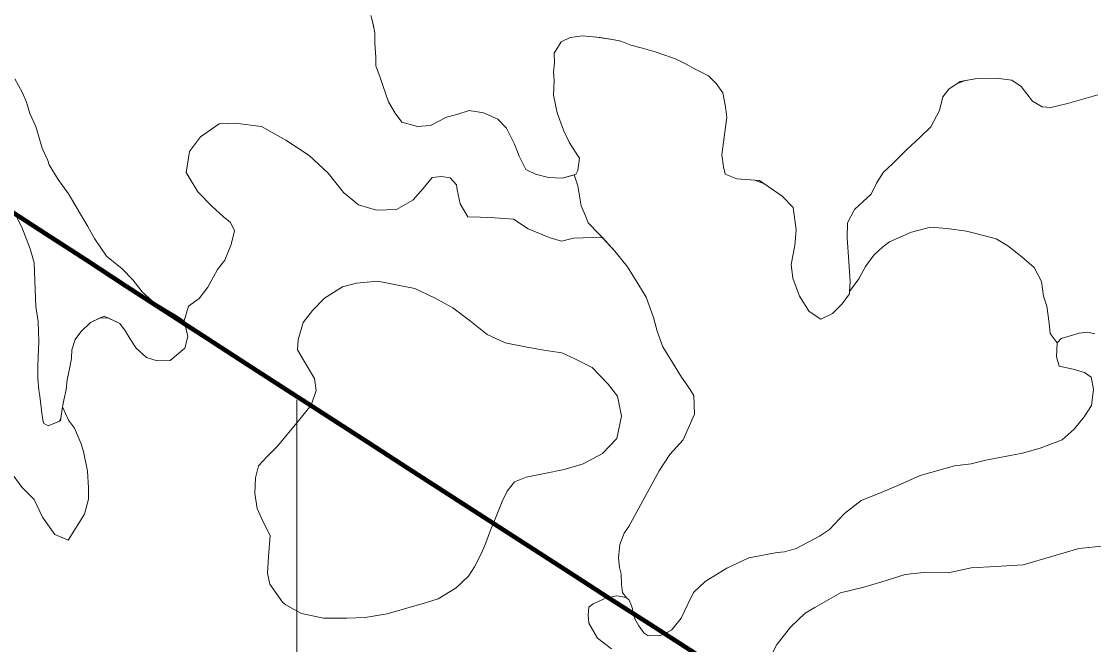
# Model space of a CAD drawing. Extents: x 553962 to 842807, y 8883888 to 9032388.
# Drawn here: x 674180 to 677375, y 8950270 to 8952128 of the extents above; entities that cross this region are included whole.
import ezdxf

# ---------------------------------------------------------------- set-up
doc = ezdxf.new("R2010")
doc.units = 0
doc.header["$LTSCALE"] = 160
for name, color, linetype, lineweight in [('1', 7, 'Continuous', 13), ('21', 7, 'Continuous', 25), ('27', 7, 'Continuous', 90), ('4', 7, 'Continuous', 13)]:
    doc.layers.add(name, color=color, linetype=linetype, lineweight=lineweight)

msp = doc.modelspace()

# ---------------------------------------------------------------- linework, layer by layer
at = {"layer": '1'}
msp.add_line((675000, 8949000), (675000, 8951000), dxfattribs=at)
at = {"layer": '21'}
msp.add_spline([(665209.5, 8949437.1), (665261.8, 8949907.3), (665888.8, 8950560.5), (666750.9, 8951187.5), (667665.3, 8951814.5), (668344.5, 8952363.1), (668788.7, 8952911.7), (669180.6, 8953564.9), (669154.4, 8954270.2), (669755.3, 8954662.1), (670486.8, 8955027.9), (671218.3, 8955785.5), (671166.1, 8956360.3), (671531.8, 8956726), (671479.6, 8956987.3), (670957.1, 8957405.3), (670695.8, 8957849.4), (671139.9, 8958502.5), (671845.3, 8959207.9), (672394, 8958789.9), (673047.1, 8959234), (673465.1, 8959834.9), (673177.7, 8960461.9), (673987.6, 8960749.3), (675163.2, 8960879.9), (676103.7, 8960906.1), (677253.2, 8961428.6), (677697.4, 8961559.2), (678115.4, 8962133.9), (678611.8, 8962369.1), (678820.8, 8962919.9), (679291, 8963704.1), (679918, 8964226.8), (679944.1, 8964697.3), (679709, 8965272.3), (679291, 8966004.2), (678115.4, 8966945.2)], degree=3, dxfattribs=at)
at = {"layer": '27'}
msp.add_spline([(637260.6, 8972975.8), (641524.5, 8971056.2), (652526.1, 8965412.7), (653164.3, 8965062.8), (670790.5, 8953770.1), (686194, 8943929.9), (696283.3, 8937647.1)], degree=3, dxfattribs=at)
at = {"layer": '4'}
for points in [[(674967.6, 8951773.6), (675036.7, 8951728.4), (675093.3, 8951675.4), (675139.8, 8951617.6), (675184.6, 8951581.1), (675237.7, 8951565.3), (675297.2, 8951567.5), (675345.7, 8951595), (675376.8, 8951629.7), (675403.4, 8951662.7), (675431.7, 8951665.1), (675457.6, 8951661.2), (675476.2, 8951640.3), (675477.9, 8951626.1), (675487.3, 8951584.4), (675509.9, 8951545.2), (675546.3, 8951543.9), (675590.7, 8951542.3), (675646.2, 8951538.6), (675689.5, 8951509.9), (675755.5, 8951482.4), (675789.1, 8951472.4), (675824.7, 8951481.9), (675910.2, 8951484.4), (675900.8, 8951494.5), (675869, 8951527.3), (675862.3, 8951543.2), (675847.9, 8951577.5), (675837.3, 8951637.5), (675827.3, 8951670.6), (675791.2, 8951660.7), (675750.7, 8951662.1), (675711.7, 8951672.4), (675683, 8951686.1), (675662.8, 8951726.1), (675648.9, 8951762.1), (675625.2, 8951809.9), (675599.5, 8951836.2), (675557, 8951855.4), (675514.1, 8951862), (675476.9, 8951850.6), (675446.2, 8951842.8), (675398.4, 8951817.9), (675360.2, 8951814.2), (675313.7, 8951827.2), (675293.1, 8951854.6), (675274, 8951888.2), (675256.7, 8951937), (675248.6, 8951960.2), (675235.9, 8951994.9), (675235.6, 8952021.5), (675233.2, 8952062.2), (675233.1, 8952093.9), (675227.6, 8952119.5), (675220.9, 8952145.1)], [(675224.9, 8952132.3), (675233.1, 8952093.9), (675233.2, 8952062.2), (675235.6, 8952021.5), (675235.9, 8951994.9), (675248.6, 8951960.2), (675256.7, 8951937), (675274, 8951888.2), (675293.1, 8951854.6), (675313.7, 8951827.2)], [(675313.7, 8951827.2), (675360.2, 8951814.2), (675398.4, 8951817.9), (675446.2, 8951842.8), (675476.9, 8951850.6), (675514.1, 8951862), (675557, 8951855.4), (675599.5, 8951836.2), (675625.2, 8951809.9), (675648.9, 8951762.1), (675662.8, 8951726.1), (675683, 8951686.1), (675711.7, 8951672.4), (675750.7, 8951662.1), (675791.2, 8951660.7), (675832.2, 8951671.9), (675837.7, 8951683.2), (675842.8, 8951719.8), (675830.7, 8951738), (675811.5, 8951767.8), (675795, 8951803.9), (675776.5, 8951855.3), (675765.7, 8951907.7), (675767.2, 8951950.8), (675765.6, 8951976.6), (675767.9, 8952004.3), (675767.6, 8952033.2), (675787.8, 8952066.8), (675814.8, 8952079.8), (675853.1, 8952084.8), (675904.3, 8952079.8), (675941.5, 8952074.1), (675965.5, 8952069.4), (675995.5, 8952056.9), (676026.9, 8952049.5), (676068.6, 8952036.9), (676097.2, 8952026.7), (676131, 8952015.4), (676160.9, 8952000.4), (676185.8, 8951986.8), (676226.9, 8951965.1), (676250.2, 8951942.7), (676269.6, 8951915.3), (676278.2, 8951873.2), (676282.2, 8951841.3), (676275.3, 8951790.8), (676266.9, 8951730.2), (676272, 8951694.5), (676276.3, 8951672.8), (676311.3, 8951658.9), (676379.5, 8951653.2), (676446.5, 8951607.2), (676479.5, 8951573), (676488.6, 8951506.7), (676484.4, 8951460), (676473.6, 8951403.2), (676478.5, 8951362.5), (676498.1, 8951308.5), (676527, 8951263.1), (676561.7, 8951240.3), (676596.5, 8951256.8), (676625.5, 8951286.2), (676646.8, 8951316), (676647.3, 8951322.4), (676649.3, 8951351.4), (676645.1, 8951411.2), (676640, 8951482.4), (676641.5, 8951527.2), (676662.2, 8951567.3), (676688.4, 8951590.6), (676711.8, 8951612.5), (676727.3, 8951645.5), (676748.4, 8951678.6), (676776.1, 8951704.3), (676818.6, 8951745.8), (676857.1, 8951782.2), (676889.9, 8951813.9), (676915.4, 8951862), (676925.6, 8951902.5), (676942.8, 8951925.9), (676977.2, 8951948.9), (677027.6, 8951957.7), (677085.8, 8951958.4), (677131.3, 8951952.7), (677159.2, 8951934.2), (677192.7, 8951890.1), (677221.3, 8951873.3), (677247.2, 8951871.4), (677296.7, 8951883.1), (677387.7, 8951908.9)], [(676791.6, 8950743.8), (676857.4, 8950774.4), (676959.9, 8950802.6), (677009.6, 8950808.4), (677053.1, 8950819.6), (677120.8, 8950832.4), (677162.9, 8950841.1), (677215.5, 8950855.7), (677281, 8950880.1), (677316.4, 8950911.8), (677346.9, 8950948.8), (677368.3, 8950982.3), (677373.9, 8951031.6), (677367.5, 8951067.3), (677347.7, 8951080.7), (677313.8, 8951090.8), (677272.3, 8951099.8), (677264.4, 8951128), (677265.8, 8951169.8), (677245.2, 8951197.2), (677242.5, 8951227.7), (677235.4, 8951278.7), (677225.1, 8951308.3), (677219, 8951352.9), (677197.6, 8951394.2), (677160.7, 8951426), (677118.7, 8951459.2), (677083.9, 8951479.4), (677046.2, 8951489.7), (676995.9, 8951502.8), (676937.8, 8951510), (676888.5, 8951514.2), (676832.2, 8951499.7), (676766.4, 8951470.3), (676746.9, 8951455.8), (676719.4, 8951431.4), (676695.3, 8951396.7), (676675, 8951360.6), (676647.3, 8951322.4), (676646.8, 8951316), (676625.5, 8951286.2), (676596.5, 8951256.8), (676561.7, 8951240.3), (676527, 8951263.1), (676498.1, 8951308.5), (676478.5, 8951362.5), (676473.6, 8951403.2), (676484.4, 8951460), (676488.6, 8951506.7), (676479.5, 8951573), (676446.5, 8951607.2), (676392, 8951644.6), (676364.4, 8951654.5), (676311.3, 8951658.9), (676276.3, 8951672.8), (676272, 8951694.5), (676266.9, 8951730.2), (676275.3, 8951790.8), (676282.2, 8951841.3), (676278.2, 8951873.2), (676269.6, 8951915.3), (676250.2, 8951942.7), (676226.9, 8951965.1), (676185.8, 8951986.8), (676160.9, 8952000.4), (676131, 8952015.4), (676097.2, 8952026.7), (676068.6, 8952036.9), (676026.9, 8952049.5), (675995.5, 8952056.9), (675965.5, 8952069.4), (675941.5, 8952074.1), (675920.1, 8952077.3), (675893.6, 8952080.8), (675853.1, 8952084.8), (675814.8, 8952079.8), (675787.8, 8952066.8), (675767.6, 8952033.2), (675767.9, 8952004.3), (675765.6, 8951976.6), (675767.2, 8951950.8), (675765.7, 8951907.7), (675776.5, 8951855.3), (675795, 8951803.9), (675811.5, 8951767.8), (675830.7, 8951738), (675842.8, 8951719.8), (675837.7, 8951683.2), (675832.2, 8951671.9), (675827.3, 8951670.6), (675837.3, 8951637.5), (675847.9, 8951577.5), (675862.3, 8951543.2), (675869, 8951527.3), (675900.8, 8951494.5), (675948.5, 8951443.3), (675986.2, 8951396.3), (676019.8, 8951341.8), (676041.3, 8951305.6), (676063.3, 8951245.2), (676074.6, 8951204.2)], [(674416.3, 8951452.8), (674397, 8951480.2), (674378, 8951516.3), (674352.8, 8951557.8), (674334.8, 8951588.9), (674320.5, 8951613.5), (674289, 8951656.5), (674262.7, 8951700.6), (674258, 8951713.4), (674241.5, 8951749.5), (674222.3, 8951814.9), (674204.6, 8951853.6), (674194.4, 8951886.9), (674181.5, 8951916.5), (674160, 8951956.6)], [(674160, 8951956.6), (674181.5, 8951916.5), (674194.4, 8951886.9), (674204.6, 8951853.6), (674222.3, 8951814.9), (674241.5, 8951749.5), (674258, 8951713.4), (674262.7, 8951700.6), (674289, 8951656.5), (674320.5, 8951613.5), (674334.8, 8951588.9), (674352.8, 8951557.8), (674378, 8951516.3), (674397, 8951480.2), (674416.3, 8951452.8), (674433.2, 8951428.1), (674480.1, 8951389.7), (674511.9, 8951356.9), (674539.8, 8951321.6), (674570.6, 8951293.9), (674606.6, 8951271.1), (674637.7, 8951253.5), (674664.9, 8951234.8), (674677.9, 8951278.7), (674709.3, 8951301.7), (674734.9, 8951335.4), (674764.2, 8951388.6), (674785.7, 8951416.3), (674805.1, 8951462.8), (674814.4, 8951503.1), (674802.8, 8951527.9), (674781.9, 8951545.1), (674747.2, 8951576.7), (674705.9, 8951619.9), (674671, 8951677.1), (674680.4, 8951739.7), (674712.9, 8951783.4), (674769.3, 8951822.3), (674816.4, 8951824.7), (674895.6, 8951814.5), (674967.6, 8951773.6)], [(677387.7, 8951908.9), (677296.7, 8951883.1), (677247.2, 8951871.4), (677221.3, 8951873.3), (677192.7, 8951890.1), (677159.2, 8951934.2), (677131.3, 8951952.7), (677085.8, 8951958.4), (677027.6, 8951957.7), (676993, 8951951.7), (676968, 8951942.8), (676942.8, 8951925.9), (676925.6, 8951902.5), (676915.4, 8951862)], [(676915.4, 8951862), (676889.9, 8951813.9), (676857.1, 8951782.2), (676818.6, 8951745.8), (676776.1, 8951704.3), (676748.4, 8951678.6), (676727.3, 8951645.5), (676711.8, 8951612.5), (676688.4, 8951590.6), (676662.2, 8951567.3), (676641.5, 8951527.2), (676640, 8951482.4), (676645.1, 8951411.2), (676649.3, 8951351.4), (676647.3, 8951322.4), (676675, 8951360.6), (676695.3, 8951396.7), (676719.4, 8951431.4), (676746.9, 8951455.8), (676766.4, 8951470.3), (676832.2, 8951499.7), (676888.5, 8951514.2), (676937.8, 8951510), (676995.9, 8951502.8), (677046.2, 8951489.7), (677083.9, 8951479.4), (677118.7, 8951459.2), (677160.7, 8951426), (677197.6, 8951394.2), (677219, 8951352.9), (677225.1, 8951308.3), (677235.4, 8951278.7), (677242.5, 8951227.7), (677245.2, 8951197.2), (677265.8, 8951169.8), (677277.7, 8951182.1), (677331.5, 8951198), (677357, 8951200.9), (677378.4, 8951196.3)], [(675646.2, 8951538.6), (675590.7, 8951542.3), (675546.3, 8951543.9), (675509.9, 8951545.2), (675487.3, 8951584.4), (675477.9, 8951626.1), (675476.2, 8951640.3), (675457.6, 8951661.2), (675431.7, 8951665.1), (675403.4, 8951662.7), (675376.8, 8951629.7), (675345.7, 8951595), (675297.2, 8951567.5), (675237.7, 8951565.3), (675184.6, 8951581.1), (675139.8, 8951617.6), (675093.3, 8951675.4), (675036.7, 8951728.4), (674967.6, 8951773.6), (674895.6, 8951814.5), (674816.4, 8951824.7), (674769.3, 8951822.3), (674712.9, 8951783.4), (674680.4, 8951739.7), (674671, 8951677.1), (674705.9, 8951619.9), (674747.2, 8951576.7), (674781.9, 8951545.1), (674802.8, 8951527.9), (674814.4, 8951503.1), (674805.1, 8951462.8), (674785.7, 8951416.3), (674764.2, 8951388.6), (674734.9, 8951335.4), (674709.3, 8951301.7), (674677.9, 8951278.7), (674664.9, 8951234.8), (674676, 8951188.7), (674667.1, 8951153.5), (674622.7, 8951117), (674584.6, 8951115.8), (674552, 8951125.8), (674521.2, 8951153.6), (674503.2, 8951182.1), (674490, 8951204.1), (674473.1, 8951227.6), (674440.6, 8951242.7), (674414, 8951243.6), (674385.7, 8951230.6), (674356.8, 8951202.5), (674339.4, 8951179), (674329.5, 8951148.9), (674328.6, 8951123.5), (674323.9, 8951097.1), (674316.2, 8951059.3), (674312.6, 8951030.2), (674306.5, 8950998.7), (674301.9, 8950978.6), (674319.6, 8950938.6), (674337.8, 8950915.2), (674357.7, 8950868.8), (674364.5, 8950845.7), (674376.4, 8950786.9), (674379.7, 8950737.3), (674379.8, 8950703.1), (674368.1, 8950659.1)], [(674145.6, 8950788), (674181.8, 8950738.5), (674217.4, 8950702.5), (674242.8, 8950650.1), (674278.8, 8950598), (674319.3, 8950580.8), (674368.1, 8950659.1), (674379.8, 8950703.1), (674379.7, 8950737.3), (674376.4, 8950786.9), (674364.5, 8950845.7), (674357.7, 8950868.8), (674337.8, 8950915.2), (674319.6, 8950938.6), (674301.9, 8950978.6), (674295.8, 8950937), (674259.3, 8950921.7), (674245.7, 8950929.8), (674241.4, 8950951.5), (674234.5, 8951010.1), (674231.4, 8951028), (674228.8, 8951062.3), (674228.8, 8951099.1), (674229.8, 8951128.3), (674231.4, 8951173.9), (674229.7, 8951233.6), (674222.4, 8951278.2), (674220, 8951354.4), (674218.1, 8951407.8), (674205.6, 8951450.1), (674181.2, 8951514.4), (674152.7, 8951568.7)], [(674152.7, 8951568.7), (674181.2, 8951514.4), (674205.6, 8951450.1), (674218.1, 8951407.8), (674220, 8951354.4), (674222.4, 8951278.2), (674229.7, 8951233.6), (674231.4, 8951173.9), (674229.8, 8951128.3), (674228.8, 8951099.1), (674228.8, 8951062.3), (674231.4, 8951028), (674234.5, 8951010.1), (674241.4, 8950951.5), (674245.7, 8950929.8), (674259.3, 8950921.7), (674292.8, 8950935.8), (674296.9, 8950944.5), (674301.9, 8950978.6), (674306.5, 8950998.7), (674312.6, 8951030.2), (674316.2, 8951059.3), (674323.9, 8951097.1), (674328.6, 8951123.5), (674329.5, 8951148.9), (674339.4, 8951179), (674356.8, 8951202.5), (674385.7, 8951230.6), (674426.4, 8951249.2), (674473.1, 8951227.6), (674490, 8951204.1), (674503.2, 8951182.1), (674521.2, 8951153.6), (674552, 8951125.8), (674584.6, 8951115.8), (674622.7, 8951117), (674667.1, 8951153.5), (674676, 8951188.7), (674664.9, 8951234.8), (674637.7, 8951253.5), (674606.6, 8951271.1), (674570.6, 8951293.9), (674539.8, 8951321.6), (674511.9, 8951356.9), (674480.1, 8951389.7), (674433.2, 8951428.1), (674416.3, 8951452.8)], [(675938.5, 8950257.5), (675896.5, 8950289.4), (675870.1, 8950333.5), (675868.5, 8950358.9), (675870.5, 8950381.7), (675883.6, 8950391.3), (675923.5, 8950409), (675954.2, 8950415.5), (675982.1, 8950410.5), (675971, 8950425.1), (675968.1, 8950449.3), (675966.6, 8950479.8), (675962.2, 8950500.2), (675959.4, 8950528.2), (675963.4, 8950568.7), (675976, 8950602.5), (675989.4, 8950622.3), (676013.7, 8950665.9), (676050.3, 8950733.1), (676080.2, 8950787.8), (676112.3, 8950836.2), (676152, 8950880.5), (676185.1, 8950956.7), (676183.2, 8951011.3), (676172.5, 8951030.7), (676147.1, 8951067.1), (676127.9, 8951098.2), (676090.7, 8951157.9), (676074.6, 8951204.2), (676063.3, 8951245.2), (676041.3, 8951305.6), (676019.8, 8951341.8), (675986.2, 8951396.3), (675948.5, 8951443.3), (675910.2, 8951484.4), (675824.7, 8951481.9), (675789.1, 8951472.4), (675755.5, 8951482.4), (675689.5, 8951509.9), (675646.2, 8951538.6)], [(676074.6, 8951204.2), (676090.7, 8951157.9), (676127.9, 8951098.2), (676147.1, 8951067.1), (676172.5, 8951030.7), (676183.2, 8951011.3), (676185.1, 8950956.7), (676152, 8950880.5), (676112.3, 8950836.2), (676080.2, 8950787.8), (676050.3, 8950733.1), (676013.7, 8950665.9), (675989.4, 8950622.3), (675976, 8950602.5), (675963.4, 8950568.7), (675959.4, 8950528.2), (675962.2, 8950500.2), (675966.6, 8950479.8), (675968.1, 8950449.3), (675971, 8950425.1), (675982.1, 8950410.5), (675991, 8950402.2), (675995.7, 8950390.4), (676001, 8950377.4), (676001.9, 8950366.9), (676007.6, 8950346.4), (676019.5, 8950325.7), (676034, 8950304.9), (676046.4, 8950296.8), (676081.9, 8950295.6), (676116.8, 8950313.4), (676145.9, 8950349.1), (676165.2, 8950390.3), (676182.9, 8950425.2), (676217, 8950458.3), (676281.8, 8950497.8), (676347.6, 8950528.5), (676431.9, 8950544.6), (676453.5, 8950546.3), (676488.2, 8950556.6), (676558, 8950593.4), (676587.8, 8950612.7), (676632.6, 8950660.6), (676682.2, 8950699.4), (676729.8, 8950718), (676791.6, 8950743.8)], [(677378.4, 8951196.3), (677357, 8951200.9), (677331.5, 8951198), (677277.7, 8951182.1), (677265.8, 8951169.8), (677264.4, 8951128), (677272.3, 8951099.8), (677313.8, 8951090.8), (677347.7, 8951080.7), (677367.5, 8951067.3), (677373.9, 8951031.6), (677368.3, 8950982.3), (677346.9, 8950948.8), (677316.4, 8950911.8), (677281, 8950880.1), (677215.5, 8950855.7), (677162.9, 8950841.1), (677120.8, 8950832.4), (677053.1, 8950819.6), (677009.6, 8950808.4), (676959.9, 8950802.6), (676857.4, 8950774.4), (676791.6, 8950743.8), (676729.8, 8950718), (676682.2, 8950699.4), (676632.6, 8950660.6), (676587.8, 8950612.7), (676558, 8950593.4), (676488.2, 8950556.6), (676453.5, 8950546.3), (676431.9, 8950544.6), (676347.6, 8950528.5), (676281.8, 8950497.8), (676217, 8950458.3), (676182.9, 8950425.2), (676165.2, 8950390.3), (676145.9, 8950349.1), (676116.8, 8950313.4), (676081.9, 8950295.6), (676046.4, 8950296.8), (676034, 8950304.9), (676019.5, 8950325.7)], [(674368.1, 8950659.1), (674319.3, 8950580.8), (674278.8, 8950598), (674242.8, 8950650.1), (674217.4, 8950702.5), (674181.8, 8950738.5), (674145.6, 8950788)], [(676418.9, 8950246.9), (676431.2, 8950270.6), (676472.3, 8950322.4), (676515.6, 8950364), (676544.1, 8950380.8), (676620.5, 8950423.8), (676689.6, 8950441.6), (676743.5, 8950457.5), (676812.7, 8950479.2), (676876.4, 8950485.8), (676941, 8950483.5), (677010.1, 8950498.8), (677082.5, 8950502.6), (677165.1, 8950507.3), (677253.6, 8950533.4), (677330.5, 8950556.1), (677409.5, 8950564.7)], [(677409.5, 8950564.7), (677330.5, 8950556.1), (677253.6, 8950533.4), (677165.1, 8950507.3), (677082.5, 8950502.6), (677010.1, 8950498.8), (676941, 8950483.5), (676876.4, 8950485.8), (676812.7, 8950479.2), (676743.5, 8950457.5), (676689.6, 8950441.6), (676620.5, 8950423.8), (676544.1, 8950380.8), (676515.6, 8950364), (676472.3, 8950322.4), (676431.2, 8950270.6), (676418.9, 8950246.9)], [(676019.5, 8950325.7), (676007.6, 8950346.4), (676001.9, 8950366.9), (676001, 8950377.4), (675995.7, 8950390.4), (675991, 8950402.2), (675982.1, 8950410.5), (675954.2, 8950415.5), (675923.5, 8950409), (675883.6, 8950391.3), (675870.5, 8950381.7), (675868.5, 8950358.9), (675870.1, 8950333.5), (675896.5, 8950289.4), (675938.5, 8950257.5)]]:
    msp.add_lwpolyline(points, dxfattribs=at)
for points in [[(674921.1, 8950594.5), (674916.4, 8950532.5), (674913.4, 8950483.1), (674919.8, 8950449.9), (674957.3, 8950396.6), (674967.2, 8950388.6), (674983.3, 8950379.2), (675014.5, 8950362.8), (675080, 8950349.1), (675149.7, 8950349.2), (675204.3, 8950351.1), (675269.4, 8950361.5), (675387.3, 8950395.4), (675422, 8950406.8), (675475.1, 8950439.2), (675511.9, 8950473.5), (675529.4, 8950502), (675551.2, 8950544.4), (675563.6, 8950573.1), (675577.6, 8950610.7), (675594.3, 8950652), (675612.3, 8950697), (675627.3, 8950726.9), (675648.7, 8950755.4), (675683.4, 8950769.4), (675738.3, 8950780.1), (675797.1, 8950792), (675853.5, 8950809), (675911.7, 8950840), (675953.8, 8950884.2), (675967.6, 8950950.9), (675955.8, 8951011), (675927.8, 8951046.2), (675880.1, 8951096.1), (675829, 8951122), (675790.3, 8951139.8), (675736.1, 8951148.1), (675686.9, 8951156.2), (675621.4, 8951169.9), (675567.7, 8951194.6), (675518.3, 8951234.4), (675465.2, 8951274.3), (675410.4, 8951304.2), (675351.8, 8951331.6), (675306.4, 8951340.8), (675242.2, 8951353.2), (675178.6, 8951347.9), (675136.3, 8951336.7), (675083.1, 8951303), (675047.5, 8951266.2), (675019.6, 8951230.4), (675003.9, 8951178.9), (675002.8, 8951148.5), (675019.6, 8951120), (675053.1, 8951063), (675058.2, 8951027.3), (675042.7, 8950983.5), (675005.5, 8950936.6), (674943.2, 8950861.4), (674911.7, 8950830.8), (674886.6, 8950802.5), (674877.7, 8950767.3), (674874.8, 8950720.4), (674882.1, 8950675.8), (674893.9, 8950648.7)], [(674882.1, 8950675.8), (674874.8, 8950720.4), (674877.7, 8950767.3), (674886.6, 8950802.5), (674911.7, 8950830.8), (674943.2, 8950861.4), (675005.5, 8950936.6), (675042.7, 8950983.5), (675058.2, 8951027.3), (675053.1, 8951063), (675019.6, 8951120), (675002.8, 8951148.5), (675003.9, 8951178.9), (675019.6, 8951230.4), (675047.5, 8951266.2), (675083.1, 8951303), (675136.3, 8951336.7), (675178.6, 8951347.9), (675242.2, 8951353.2), (675306.4, 8951340.8), (675351.8, 8951331.6), (675410.4, 8951304.2), (675465.2, 8951274.3), (675518.3, 8951234.4), (675567.7, 8951194.6), (675621.4, 8951169.9), (675686.9, 8951156.2), (675736.1, 8951148.1), (675790.3, 8951139.8), (675829, 8951122), (675880.1, 8951096.1), (675927.8, 8951046.2), (675955.8, 8951011), (675967.6, 8950950.9), (675953.8, 8950884.2), (675911.7, 8950840), (675853.5, 8950809), (675797.1, 8950792), (675738.3, 8950780.1), (675683.4, 8950769.4), (675648.7, 8950755.4), (675627.3, 8950726.9), (675612.3, 8950697), (675594.3, 8950652), (675577.6, 8950610.7), (675563.6, 8950573.1), (675551.2, 8950544.4), (675529.4, 8950502), (675511.9, 8950473.5), (675475.1, 8950439.2), (675422, 8950406.8), (675387.3, 8950395.4), (675269.4, 8950361.5), (675204.3, 8950351.1), (675149.7, 8950349.2), (675080, 8950349.1), (675014.5, 8950362.8), (674983.3, 8950379.2), (674967.2, 8950388.6), (674957.3, 8950396.6), (674919.8, 8950449.9), (674913.4, 8950483.1), (674916.4, 8950532.5), (674921.1, 8950594.5), (674893.9, 8950648.7)]]:
    msp.add_lwpolyline(points, close=True, dxfattribs=at)

doc.saveas('drawing.dxf')
